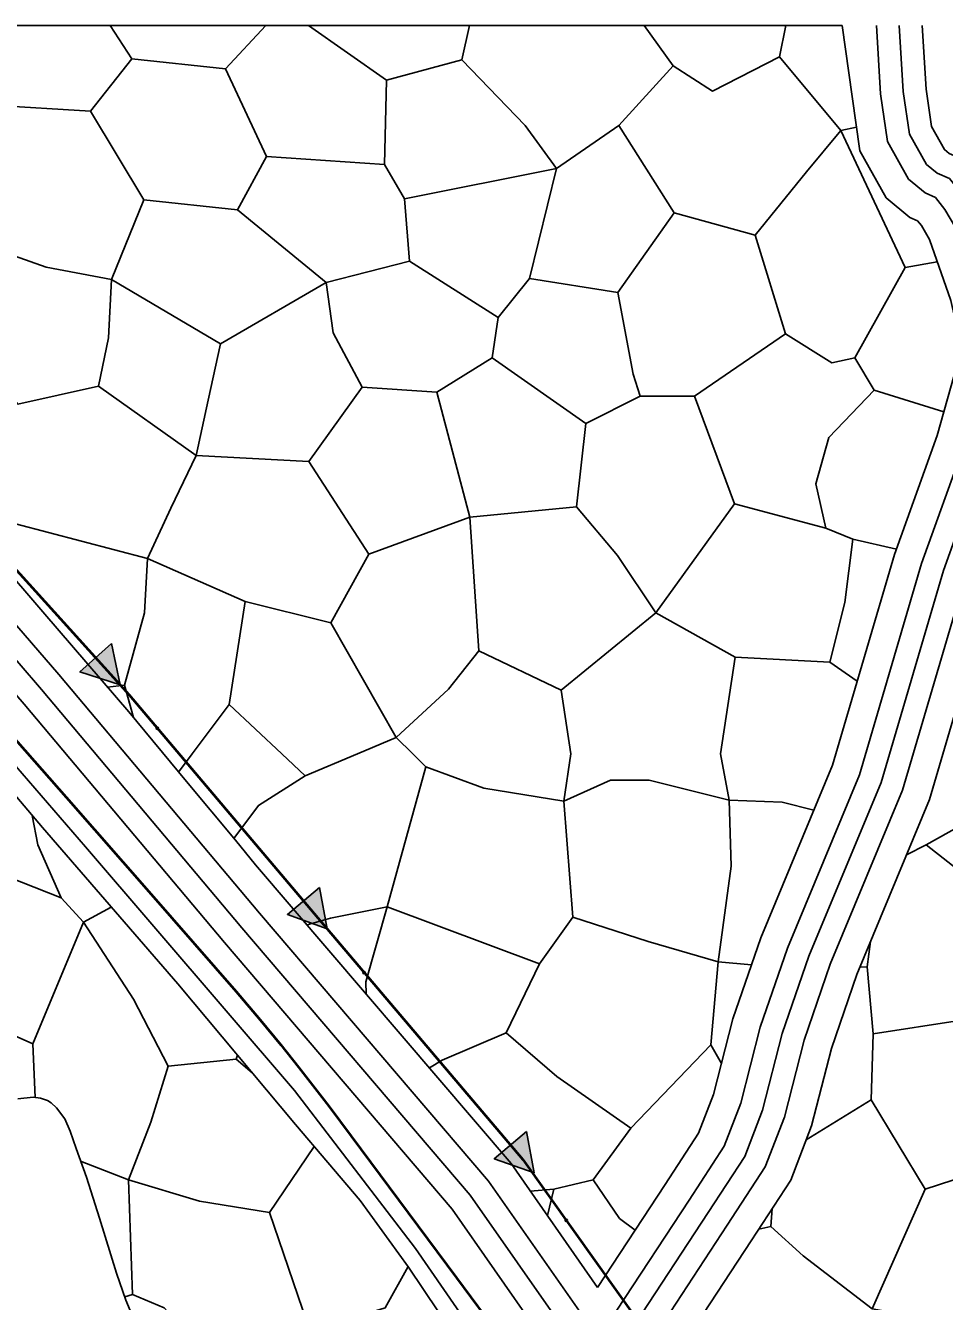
# Model space of a CAD drawing. Extents: x -64005 to -55000, y -89025 to -80000.
# Drawn here: x -62111 to -61709, y -80558 to -80000 of the extents above; entities that cross this region are included whole.
import ezdxf

# ---------------------------------------------------------------- set-up
doc = ezdxf.new("R2010")
doc.units = 0
doc.header["$LTSCALE"] = 32
for name, pattern in [('DASH_DOUBLE_DOT', [9.2, 5, -1.2, 0.3, -1.2, 0.3, -1.2]), ('DOT_DASHED', [7.7, 5, -1.2, 0.3, -1.2]), ('LONG_DASHED', [7.5, 6, -1.5])]:
    doc.linetypes.add(name, pattern=pattern)
for name, color, linetype, lineweight in [('18', 7, 'Continuous', 25), ('19', 7, 'Continuous', 25), ('3', 7, 'Continuous', 25), ('39', 7, 'LONG_DASHED', 25), ('53', 7, 'DASH_DOUBLE_DOT', 25), ('8', 7, 'Continuous', 25)]:
    doc.layers.add(name, color=color, linetype=linetype, lineweight=lineweight)

msp = doc.modelspace()

# ---------------------------------------------------------------- hatches: boundary and pattern name
at = {"layer": '18'}
for points in [[(-62073.32, -80270.45), (-62069.44, -80288.54), (-62087.05, -80282.86)], [(-61982.2, -80377.13), (-61978.93, -80395.34), (-61996.34, -80389.07)], [(-61891.68, -80483.9), (-61888.37, -80502.11), (-61905.79, -80495.87)]]:
    msp.add_hatch(color=256, dxfattribs=at).paths.add_polyline_path(points)

# ---------------------------------------------------------------- linework, layer by layer
for p, q in [((-62129.8, -80221.78), (-62080.19, -80276.65)), ((-62037.02, -80326.6), (-61989.27, -80383.1)), ((-61946.58, -80433.47), (-61898.73, -80489.89))]:
    msp.add_line(p, q, dxfattribs=at)
at = {"layer": '18', "linetype": 'DOT_DASHED', "lineweight": 40}
msp.add_lwpolyline([(-62130.95, -80220.51), (-62065.47, -80292.93), (-61983.02, -80390.5), (-61893.31, -80496.28), (-61831.59, -80582.62), (-61739.82, -80721.06), (-61696.2, -80791.15), (-61678.11, -80827.36), (-61574.26, -80972.82), (-61474.5, -81109.75), (-61380.53, -81246.93), (-61313.48, -81342.67)], dxfattribs=at)
at = {"layer": '18'}
for points in [[(-62073.32, -80270.45), (-62069.44, -80288.54), (-62087.05, -80282.86)], [(-61982.2, -80377.13), (-61978.93, -80395.34), (-61996.34, -80389.07)], [(-61891.68, -80483.9), (-61888.37, -80502.11), (-61905.79, -80495.87)]]:
    msp.add_lwpolyline(points, close=True, dxfattribs=at)
msp.add_lwpolyline([(-61859.79, -80543.17), (-61831.59, -80582.62), (-61817.51, -80603.86)], dxfattribs=at)
for centre in [(-62053.16, -80307.5), (-61962.75, -80414.4), (-61874.33, -80522.83)]:
    msp.add_circle(centre, 0.5, dxfattribs=at)
at = {"layer": '19'}
for p, q in [((-61960.62, -80231.4), (-61916.45, -80215.08)), ((-61800.4, -80276.33), (-61806.81, -80318.73)), ((-61759.01, -80278.54), (-61747.05, -80286.93)), ((-62021.82, -80297.05), (-61998.82, -80318.73)), ((-61948.73, -80311.58), (-61941.48, -80318.73)), ((-62037.94, -80318.73), (-62043.92, -80326.75)), ((-62085.47, -80392.33), (-62073.34, -80385.74)), ((-61793.32, -80411.07), (-61807.91, -80409.65)), ((-62107.68, -80445.62), (-62106.66, -80469.09)), ((-61806.44, -80454.17), (-61811.02, -80446.06)), ((-62018.75, -80452.28), (-62011.69, -80458.28)), ((-61879.81, -80509.13), (-61882.58, -80520.75))]:
    msp.add_line(p, q, dxfattribs=at)
for points in [[(-62323.37, -80034.72), (-62299.87, -80039.94), (-62267.72, -80037.2), (-62229.75, -80033.13), (-62192.98, -80016.09), (-62117.57, -80000), (-61753.64, -80000)], [(-62073.8, -80000), (-62064.41, -80014.61), (-62023.46, -80019.01), (-62005.71, -80000)], [(-61987.11, -80000), (-61953, -80023.85), (-61919.98, -80015.05), (-61916.71, -80000)], [(-61840.18, -80000), (-61827.51, -80017.69), (-61810.33, -80028.71), (-61781.06, -80013.73)], [(-61778.21, -80000), (-61781.06, -80013.73), (-61754.2, -80045.89), (-61747.35, -80044.42)], [(-61753.64, -80000), (-61749.29, -80031.13), (-61745.82, -80054.87), (-61734.36, -80075.39), (-61723.95, -80084.05), (-61720.67, -80085.46), (-61718.98, -80087.56), (-61715.45, -80093.62), (-61706.06, -80120.39), (-61702.53, -80136)], [(-62146.28, -80006.13), (-62125.61, -80034.87), (-62082.46, -80037.51), (-62064.41, -80014.61)], [(-61919.98, -80015.05), (-61892.23, -80043.69), (-61878.58, -80062.63), (-61851.28, -80043.69), (-61827.51, -80017.69)], [(-62023.46, -80019.01), (-62005.4, -80057.35), (-61953.88, -80060.87)], [(-61953, -80023.85), (-61953.88, -80060.87), (-61945.07, -80075.86), (-61878.58, -80062.63)], [(-62010.22, -80367.21), (-62019.09, -80356.54), (-62040.51, -80330.88), (-62065.73, -80300.34), (-62102.37, -80257.6), (-62123.65, -80232.87), (-62144.04, -80209.83), (-62174.35, -80174.73), (-62210.95, -80135.2), (-62234.4, -80110.94), (-62257.8, -80088.89), (-62282.01, -80066.6), (-62323.37, -80034.72)], [(-62125.61, -80034.87), (-62146.31, -80067.03), (-62122.97, -80098.32), (-62101.84, -80105.81), (-62073.22, -80111.1), (-62059.12, -80076.29)], [(-62082.46, -80037.51), (-62059.12, -80076.29), (-62018.18, -80080.68), (-62005.4, -80057.35)], [(-61851.28, -80043.69), (-61827.07, -80082.02), (-61791.62, -80091.72)], [(-61754.2, -80045.89), (-61769.18, -80063.96), (-61791.62, -80091.72), (-61778.42, -80134.9), (-61758.16, -80147.67), (-61748.03, -80145.47), (-61726.02, -80105.82)], [(-61754.2, -80045.89), (-61726.02, -80105.82), (-61712.03, -80103.37)], [(-61904.13, -80127.84), (-61890.47, -80110.66), (-61878.58, -80062.63)], [(-62451.82, -80075.02), (-62421.27, -80077.57), (-62404.53, -80079.71), (-62388.83, -80081.51), (-62362.81, -80088.69), (-62340.82, -80101.26), (-62317.5, -80116.52), (-62297.31, -80135.37), (-62269.04, -80160.92), (-62205.35, -80231.41), (-62145.24, -80301.62), (-62103.48, -80350.87), (-62044.29, -80419.34), (-61992.7, -80480.96), (-61964.43, -80514.17), (-61943.35, -80543.35), (-61917.33, -80581.95), (-61871.66, -80645.3), (-61838.76, -80696.8), (-61826.6, -80713.58), (-61806.97, -80744.83), (-61787.11, -80776.61)], [(-62018.18, -80080.68), (-61979.42, -80112.42), (-61942.87, -80103.17), (-61945.07, -80075.86)], [(-61890.47, -80110.66), (-61851.72, -80116.82), (-61827.07, -80082.02)], [(-62122.97, -80098.32), (-62152.48, -80119.03), (-62114.17, -80165.73), (-62078.94, -80157.8), (-62074.54, -80136.64), (-62073.22, -80111.1)], [(-61963.56, -80158.23), (-61930.98, -80160.44), (-61906.77, -80145.47), (-61904.13, -80127.84), (-61942.87, -80103.17)], [(-62073.22, -80111.1), (-62025.65, -80139.3), (-61979.42, -80112.42)], [(-62036.22, -80188.2), (-61986.91, -80190.84), (-61963.56, -80158.23), (-61976.35, -80134.44), (-61979.42, -80112.42)], [(-61851.72, -80116.82), (-61845.12, -80152.51), (-61842.04, -80162.21), (-61818.26, -80162.21), (-61778.42, -80134.9)], [(-61833.68, -80590.41), (-61826.2, -80581.78), (-61793.4, -80531.79), (-61776.09, -80505.2), (-61766.99, -80481.49), (-61758.32, -80447.6), (-61747.16, -80415.22), (-61715.39, -80338.74), (-61687.94, -80245.45), (-61669.19, -80193.12), (-61660.33, -80161.85), (-61656.91, -80133.65)], [(-61702.53, -80136), (-61704.57, -80152.96), (-61712.07, -80179.38), (-61730.75, -80231.51), (-61757.87, -80323.73), (-61789.24, -80399.25), (-61801.46, -80434.68), (-61809.93, -80467.81), (-61816.41, -80484.63), (-61831.07, -80507.17), (-61860.59, -80552.2)], [(-62078.94, -80157.8), (-62036.22, -80188.2), (-62030.94, -80163.97), (-62025.65, -80139.3)], [(-61906.77, -80145.47), (-61865.81, -80174.09), (-61842.04, -80162.21)], [(-61748.03, -80145.47), (-61739.67, -80159.57), (-61709.12, -80168.98)], [(-61930.98, -80160.44), (-61916.45, -80215.08), (-61869.77, -80210.67), (-61865.81, -80174.09)], [(-61800.77, -80209.36), (-61760.77, -80219.95), (-61765.18, -80200.56), (-61759.46, -80180.29), (-61739.67, -80159.57)], [(-61835.13, -80256.96), (-61800.77, -80209.36), (-61818.26, -80162.21)], [(-62057.5, -80233.16), (-62047.37, -80211.13), (-62036.22, -80188.2)], [(-61977.35, -80261.36), (-61960.62, -80231.4), (-61986.91, -80190.84)], [(-61876.52, -80290.89), (-61835.13, -80256.96), (-61851.86, -80231.85), (-61869.77, -80210.67)], [(-61948.73, -80311.58), (-61925.83, -80290.44), (-61912.62, -80273.7), (-61916.45, -80215.08)], [(-62067.62, -80288.68), (-62058.82, -80256.96), (-62057.5, -80233.16), (-62115.26, -80217.99)], [(-61760.77, -80219.95), (-61748.89, -80224.78), (-61729.89, -80229.1)], [(-61835.13, -80256.96), (-61800.4, -80276.33), (-61759.01, -80278.54), (-61752.41, -80252.55), (-61748.89, -80224.78)], [(-62057.5, -80233.16), (-62014.78, -80252.11), (-62021.82, -80297.05), (-62037.94, -80318.73)], [(-61965.67, -80318.73), (-61948.73, -80311.58), (-61977.35, -80261.36), (-62014.78, -80252.11)], [(-61912.62, -80273.7), (-61876.52, -80290.89), (-61872.35, -80318.73)], [(-62074.95, -80289.59), (-62067.62, -80288.68), (-62063.66, -80302.85)], [(-61998.82, -80318.73), (-61988.57, -80328.36), (-61965.67, -80318.73)], [(-61987.69, -80393.58), (-61977.47, -80390.55), (-61952.61, -80385.67), (-61935.75, -80324.37), (-61941.48, -80318.73)], [(-61935.75, -80324.37), (-61910.43, -80333.71), (-61875.38, -80339.48), (-61872.35, -80318.73)], [(-61875.38, -80339.48), (-61854.97, -80330.16), (-61838.09, -80330.16), (-61803.03, -80339.04), (-61806.81, -80318.73)], [(-61725.44, -80362.92), (-61716.92, -80358.58), (-61688.5, -80342.59), (-61697.5, -80318.73)], [(-62019.72, -80355.78), (-62009, -80341.26), (-61988.57, -80328.36)], [(-61803.03, -80339.04), (-61802.14, -80367.9), (-61807.91, -80409.65), (-61838.53, -80400.77), (-61871.38, -80390.11), (-61875.38, -80339.48)], [(-61803.03, -80339.04), (-61779.94, -80339.92), (-61766.04, -80343.4)], [(-62095.23, -80381.67), (-62105.45, -80358.58), (-62107.92, -80345.63)], [(-62146.73, -80356.8), (-62124.53, -80370.12), (-62095.23, -80381.67), (-62085.47, -80392.33), (-62107.68, -80445.62), (-62130.74, -80435.4), (-62151.16, -80429.19)], [(-61716.92, -80358.58), (-61664.08, -80399.88), (-61664.08, -80425.2)], [(-61860.59, -80552.2), (-61898.48, -80498), (-62010.22, -80367.21)], [(-61952.61, -80385.67), (-61961.93, -80418.54), (-61961.86, -80423.82)], [(-61871.38, -80390.11), (-61886.03, -80410.53), (-61952.61, -80385.67)], [(-62085.47, -80392.33), (-62063.58, -80426.07), (-62048.5, -80455.39), (-62018.75, -80452.28), (-62018.19, -80450.51)], [(-61741.19, -80400.84), (-61742.66, -80411.87), (-61745.83, -80412.01)], [(-61934.21, -80456.17), (-61928.65, -80452.72), (-61900.68, -80440.74), (-61886.03, -80410.53)], [(-61900.68, -80440.74), (-61878.49, -80459.85), (-61846.09, -80482.48), (-61811.02, -80446.06), (-61807.91, -80409.65)], [(-61742.66, -80411.87), (-61740, -80441.18), (-61740.88, -80470.05), (-61769.34, -80487.62)], [(-61680.06, -80497.13), (-61661.41, -80450.51), (-61664.08, -80425.2), (-61702.25, -80435.4), (-61740, -80441.18)], [(-62086.77, -80496.97), (-62065.8, -80505.13), (-62056.05, -80479.82), (-62048.5, -80455.39)], [(-62062.15, -80569.23), (-62066.96, -80557.72), (-62071.11, -80545.94), (-62078.47, -80521.95), (-62084.21, -80503.96), (-62087.46, -80495.09), (-62088.79, -80491.35), (-62091.3, -80483.84), (-62093.75, -80478.47), (-62097.32, -80473.59), (-62099.72, -80471.42), (-62101.2, -80470.44), (-62104.29, -80469.31), (-62107.54, -80469.01), (-62114.23, -80469.65)], [(-61784.83, -80525.57), (-61770.63, -80538.44), (-61740.44, -80561.54), (-61717.36, -80509.13), (-61740.88, -80470.05)], [(-61890.09, -80510.01), (-61879.81, -80509.13), (-61862.5, -80505.14), (-61846.09, -80482.48)], [(-62065.8, -80505.13), (-62034.73, -80514.47), (-62004.1, -80519.35), (-61984.55, -80490.54)], [(-61740.44, -80561.54), (-61713.8, -80566.43), (-61688.94, -80572.65), (-61651.21, -80537.55), (-61680.06, -80497.13), (-61717.36, -80509.13)], [(-62067.45, -80556.33), (-62064.02, -80555.31), (-62065.8, -80505.13)], [(-61844.13, -80527.1), (-61850.97, -80522.02), (-61862.5, -80505.14)], [(-61790.07, -80526.67), (-61784.83, -80525.57), (-61784.25, -80517.73)], [(-62064.02, -80555.31), (-62050.27, -80561.1), (-62032.51, -80580.63), (-62018.31, -80573.09), (-61987.69, -80567.76), (-62004.1, -80519.35)], [(-61987.69, -80567.76), (-61967.71, -80565.54), (-61953.5, -80561.1), (-61943.55, -80543.08)]]:
    msp.add_lwpolyline(points, dxfattribs=at)
at = {"layer": '3'}
for points in [[(-62451.82, -80075.02), (-62430.49, -80076.8), (-62421.27, -80077.57), (-62404.53, -80079.71), (-62388.83, -80081.51), (-62362.81, -80088.69), (-62340.82, -80101.26), (-62317.5, -80116.52), (-62297.31, -80135.37), (-62269.04, -80160.92), (-62205.35, -80231.41), (-62145.24, -80301.62), (-62103.48, -80350.87), (-62044.29, -80419.34), (-61992.7, -80480.96), (-61964.43, -80514.17), (-61943.35, -80543.35), (-61917.33, -80581.95), (-61871.66, -80645.3), (-61838.76, -80696.8), (-61826.6, -80713.58), (-61806.97, -80744.83), (-61787.11, -80776.62)], [(-62451.82, -80075.02), (-62430.49, -80076.8), (-62421.27, -80077.57), (-62404.53, -80079.71), (-62388.83, -80081.51), (-62362.81, -80088.69), (-62340.82, -80101.26), (-62317.5, -80116.52), (-62297.31, -80135.37), (-62269.04, -80160.92), (-62205.35, -80231.41), (-62145.24, -80301.62), (-62103.48, -80350.87), (-62044.29, -80419.34), (-61992.7, -80480.96), (-61964.43, -80514.17), (-61943.35, -80543.35), (-61917.33, -80581.95), (-61871.66, -80645.3), (-61838.76, -80696.8), (-61826.6, -80713.58), (-61806.97, -80744.83), (-61785.55, -80779.12)], [(-61718.15, -80853.54), (-61731.95, -80832.71), (-61801.25, -80722.01), (-61873.48, -80617.14), (-61878.34, -80609.64), (-61883.3, -80602.21), (-61893.45, -80587.5), (-61900.37, -80577.8), (-61909.74, -80564.96), (-61922.38, -80547.94), (-61939.3, -80525.29), (-61968.41, -80485.98), (-61978.21, -80472.95), (-61991.48, -80455.75), (-61999.2, -80446.04), (-62008.19, -80435.06), (-62018.7, -80422.72), (-62055.88, -80380.18), (-62093.14, -80337.73), (-62167.81, -80252.93)]]:
    msp.add_lwpolyline(points, dxfattribs=at)
at = {"layer": '3', "lineweight": 40}
msp.add_lwpolyline([(-62167.81, -80252.93), (-62093.14, -80337.73), (-62055.88, -80380.18), (-62018.7, -80422.72), (-62008.19, -80435.06), (-61999.2, -80446.04), (-61991.48, -80455.75), (-61978.21, -80472.95), (-61968.41, -80485.98), (-61939.3, -80525.29), (-61922.38, -80547.94), (-61909.74, -80564.96), (-61900.37, -80577.8), (-61893.45, -80587.5), (-61883.3, -80602.21), (-61878.34, -80609.64), (-61873.48, -80617.14), (-61801.25, -80722.01), (-61731.95, -80832.71), (-61718.15, -80853.54)], dxfattribs=at)
at = {"layer": '39'}
for points in [[(-61862.25, -80589.03), (-61844.18, -80568.19), (-61812.24, -80519.48), (-61796.25, -80494.92), (-61788.46, -80474.65), (-61779.89, -80441.14), (-61768.2, -80407.23), (-61736.63, -80331.23), (-61709.34, -80238.48), (-61690.63, -80186.25), (-61682.45, -80157.41), (-61679.72, -80134.8), (-61684.4, -80114.15), (-61694.93, -80084.14), (-61700.38, -80074.79), (-61706.62, -80067), (-61712.07, -80064.66), (-61716.75, -80060.76), (-61724.15, -80047.51), (-61726.88, -80028.81), (-61728.64, -80000)], [(-62570.89, -80039.27), (-62499.53, -80036.52), (-62451.16, -80036.86), (-62410.45, -80038.95), (-62384.35, -80042.08), (-62366.94, -80045.2), (-62353.02, -80049.38), (-62327.28, -80061.21), (-62286.57, -80092.87), (-62247.25, -80128.69), (-62201.66, -80178.45), (-62163.72, -80221.25), (-62103.87, -80290.49), (-62016.18, -80394.87), (-61916.3, -80511.79), (-61863.05, -80587.99)]]:
    msp.add_lwpolyline(points, dxfattribs=at)
at = {"layer": '53'}
msp.add_lwpolyline([(-61158.37, -81694.12), (-61208.21, -81612.26), (-61256.98, -81543.39), (-61306.17, -81468.06), (-61336.39, -81419.48), (-61359.63, -81381.08), (-61446.4, -81260), (-61536.28, -81133.53), (-61591.17, -81054.02), (-61643.69, -80976.53), (-61697.92, -80895.67), (-61740.47, -80836.38), (-61786.75, -80759.9), (-61815.53, -80715.9), (-61845.24, -80670.86), (-61863.43, -80644.37), (-61883.23, -80616.04), (-61892.2, -80604.35), (-61940.32, -80535.23), (-61993.16, -80465.96), (-62084.57, -80359.35), (-62134.18, -80302.16)], dxfattribs=at)
at = {"layer": '8', "linetype": 'LONG_DASHED'}
for points in [[(-61690.05, -80134.51), (-61694.03, -80116.93), (-61704.05, -80088.35), (-61708.65, -80080.46), (-61712.86, -80075.2), (-61717.35, -80073.28), (-61724.58, -80067.27), (-61733.78, -80050.79), (-61736.84, -80029.84), (-61738.63, -80000)], [(-62356.52, -80058.78), (-62332.51, -80069.81), (-62293.02, -80100.52), (-62254.32, -80135.79), (-62209.09, -80185.14), (-62171.25, -80227.84), (-62111.48, -80296.98), (-62023.81, -80401.33), (-61924.22, -80517.92), (-61871.25, -80593.72)], [(-61861.43, -80572.84), (-61852.17, -80562.15), (-61820.61, -80514.01), (-61805.21, -80490.35), (-61798, -80471.61), (-61789.48, -80438.27), (-61777.55, -80403.68), (-61746.07, -80327.9), (-61718.86, -80235.38), (-61700.16, -80183.2), (-61692.28, -80155.43), (-61689.86, -80135.33), (-61690.05, -80134.51)]]:
    msp.add_lwpolyline(points, dxfattribs=at)
at = {"layer": '8'}
for points in [[(-61669.7, -80133.76), (-61674.77, -80111.38), (-61685.81, -80079.93), (-61692.11, -80069.12), (-61700.38, -80058.8), (-61706.79, -80056.05), (-61708.92, -80054.26), (-61714.52, -80044.24), (-61716.92, -80027.78), (-61718.62, -80000)], [(-62349.49, -80040), (-62322.05, -80052.61), (-62280.12, -80085.22), (-62240.18, -80121.6), (-62194.22, -80171.76), (-62156.19, -80214.66), (-62096.26, -80284), (-62008.55, -80388.41), (-61908.38, -80505.66), (-61861.43, -80572.84)], [(-61849.44, -80589.54), (-61836.19, -80574.23), (-61803.86, -80524.95), (-61787.29, -80499.49), (-61778.92, -80477.69), (-61770.3, -80444.01), (-61758.85, -80410.78), (-61727.19, -80334.57), (-61699.83, -80241.57), (-61681.1, -80189.3), (-61672.62, -80159.39), (-61669.58, -80134.28), (-61669.7, -80133.76)]]:
    msp.add_lwpolyline(points, dxfattribs=at)

doc.saveas('drawing.dxf')
